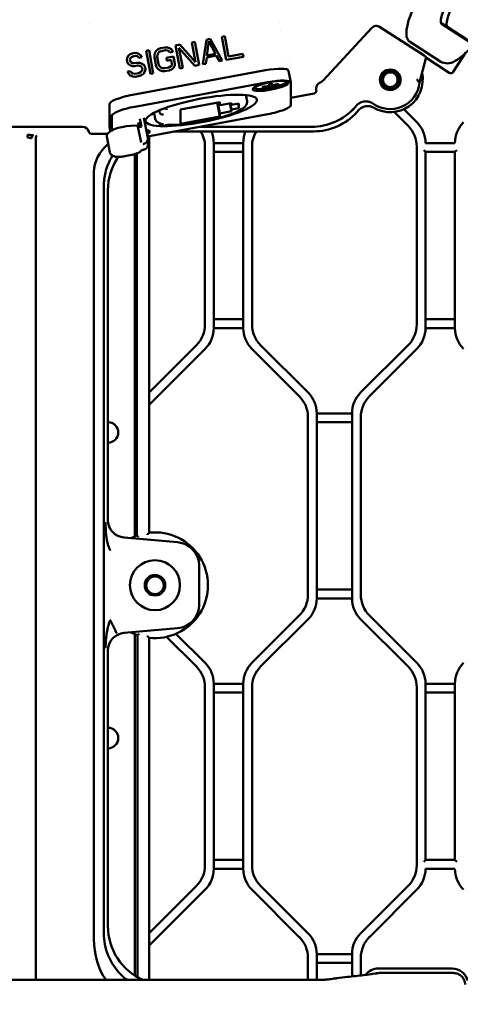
# Model space of a CAD drawing. Header units: millimetres. Extents: x 0 to 14369, y -869 to 2970.
# Tile 277 of 656: x 1915 to 1989, y 398 to 565. Entities that reach past the tile are written whole.
import ezdxf

# ---------------------------------------------------------------- set-up
doc = ezdxf.new("R2010")
doc.units = ezdxf.units.MM
doc.header["$LTSCALE"] = 10
doc.layers.add('Detailumgrenzung (ISO)', color=7, linetype='Continuous', lineweight=25)
doc.layers.add('Sichtbar (ISO)', color=7, linetype='Continuous', lineweight=50)

# ---------------------------------------------------------------- blocks, each defined once
blk = doc.blocks.new('2DDetail3')
at = {"layer": 'Detailumgrenzung (ISO)'}
blk.add_circle((191.422, 29.84), 30.988, dxfattribs=at)

msp = doc.modelspace()

# ---------------------------------------------------------------- linework, layer by layer
at = {"layer": 'Sichtbar (ISO)'}
for p, q in [((1958.664, 564.582), (1958.664, 564.58)), ((1987.329, 563.811), (1986.133, 564.588)), ((1926.362, 564.471), (1926.362, 564.471)), ((1958.926, 563.227), (1958.926, 563.227)), ((1974.411, 563.744), (1966.089, 554.774)), ((1975.709, 563.886), (1983.257, 558.984)), ((1986.221, 564.411), (1991.518, 560.972)), ((1987.329, 563.811), (1992.625, 560.372)), ((1943.797, 561.25), (1944.289, 561.341)), ((1944.417, 557.903), (1943.797, 561.25)), ((1944.289, 561.341), (1945.017, 557.408)), ((1945.673, 557.529), (1946.256, 561.705)), ((1946.256, 561.705), (1946.911, 561.827)), ((1946.645, 561.431), (1946.326, 559.035)), ((1947.801, 559.308), (1946.645, 561.431)), ((1946.911, 561.827), (1948.95, 558.136)), ((1948.878, 562.191), (1949.369, 562.282)), ((1949.606, 558.258), (1948.878, 562.191)), ((1949.369, 562.282), (1950.005, 558.851)), ((1980.129, 562.518), (1980.128, 562.518)), ((1986.092, 557.938), (1980.795, 561.377)), ((1936.013, 559.808), (1936.505, 559.899)), ((1936.741, 555.875), (1936.013, 559.808)), ((1936.505, 559.899), (1937.233, 555.966)), ((1937.514, 559.481), (1937.78, 559.876)), ((1937.78, 559.876), (1938.077, 560.104)), ((1938.252, 559.617), (1938.037, 559.404)), ((1938.077, 560.104), (1938.471, 560.264)), ((1938.564, 559.761), (1938.252, 559.617)), ((1938.471, 560.264), (1939.209, 560.4)), ((1939.302, 559.898), (1938.564, 559.761)), ((1939.209, 560.4), (1939.634, 560.392)), ((1939.645, 559.875), (1939.302, 559.898)), ((1939.634, 560.392), (1939.993, 560.286)), ((1939.922, 559.753), (1939.645, 559.875)), ((1940.05, 559.517), (1939.922, 559.753)), ((1939.993, 560.286), (1940.382, 560.012)), ((1940.542, 559.608), (1940.05, 559.517)), ((1940.382, 560.012), (1940.542, 559.608)), ((1941.011, 560.734), (1941.749, 560.871)), ((1941.74, 556.801), (1941.011, 560.734)), ((1941.596, 560.323), (1942.231, 556.892)), ((1944.28, 557.271), (1941.596, 560.323)), ((1941.749, 560.871), (1944.417, 557.903)), ((1932.742, 558.25), (1932.762, 558.6)), ((1932.804, 557.916), (1932.742, 558.25)), ((1932.762, 558.6), (1933.028, 558.996)), ((1932.948, 557.596), (1932.804, 557.916)), ((1933.028, 558.996), (1933.324, 559.224)), ((1933.285, 558.524), (1933.249, 558.258)), ((1933.249, 558.258), (1933.28, 558.09)), ((1933.28, 558.09), (1933.409, 557.855)), ((1933.499, 558.737), (1933.285, 558.524)), ((1933.324, 559.224), (1933.637, 559.368)), ((1933.409, 557.855), (1933.685, 557.733)), ((1933.73, 558.866), (1933.499, 558.737)), ((1933.637, 559.368), (1934.046, 559.444)), ((1934.221, 558.957), (1933.73, 558.866)), ((1934.046, 559.444), (1934.472, 559.436)), ((1934.483, 558.919), (1934.221, 558.957)), ((1934.472, 559.436), (1934.846, 559.246)), ((1934.678, 558.782), (1934.483, 558.919)), ((1934.79, 558.63), (1934.678, 558.782)), ((1935.282, 558.721), (1934.79, 558.63)), ((1934.846, 559.246), (1935.154, 558.957)), ((1935.154, 558.957), (1935.282, 558.721)), ((1937.408, 558.682), (1937.413, 559.115)), ((1937.641, 557.427), (1937.408, 558.682)), ((1937.413, 559.115), (1937.514, 559.481)), ((1937.92, 559.123), (1937.9, 558.773)), ((1937.9, 558.773), (1938.132, 557.518)), ((1938.037, 559.404), (1937.92, 559.123)), ((1939.452, 558.628), (1940.681, 558.855)), ((1939.545, 558.126), (1939.452, 558.628)), ((1940.283, 558.262), (1939.545, 558.126)), ((1940.407, 557.593), (1940.283, 558.262)), ((1940.681, 558.855), (1940.914, 557.6)), ((1946.306, 558.685), (1946.164, 557.62)), ((1947.945, 558.989), (1946.306, 558.685)), ((1946.326, 559.035), (1947.801, 559.308)), ((1948.459, 558.045), (1947.945, 558.989)), ((1948.95, 558.136), (1948.459, 558.045)), ((1952.556, 558.804), (1949.606, 558.258)), ((1950.005, 558.851), (1952.463, 559.306)), ((1952.463, 559.306), (1952.556, 558.804)), ((1959.761, 558.447), (1959.761, 558.447)), ((1960.353, 558.495), (1960.353, 558.495)), ((1982.496, 554.424), (1983.607, 558.74)), ((1983.583, 558.647), (1987.532, 556.083)), ((1990.328, 559.445), (1988.233, 556.219)), ((1932.853, 556.28), (1933.344, 556.371)), ((1932.997, 555.961), (1932.853, 556.28)), ((1933.338, 557.322), (1932.948, 557.596)), ((1933.696, 557.215), (1933.338, 557.322)), ((1933.344, 556.371), (1933.473, 556.135)), ((1933.685, 557.733), (1933.947, 557.695)), ((1933.695, 552.316), (1956.295, 556.491)), ((1934.04, 557.193), (1933.696, 557.215)), ((1933.947, 557.695), (1934.438, 557.786)), ((1934.531, 557.284), (1934.04, 557.193)), ((1934.438, 557.786), (1934.864, 557.778)), ((1934.875, 557.261), (1934.531, 557.284)), ((1934.764, 556.028), (1935.076, 556.173)), ((1934.864, 557.778), (1935.222, 557.671)), ((1935.151, 557.139), (1934.875, 557.261)), ((1935.076, 556.173), (1935.291, 556.386)), ((1935.362, 556.918), (1935.151, 557.139)), ((1935.222, 557.671), (1935.612, 557.397)), ((1935.291, 556.386), (1935.408, 556.667)), ((1935.408, 556.667), (1935.362, 556.918)), ((1935.814, 556.309), (1935.548, 555.914)), ((1935.612, 557.397), (1935.838, 557.093)), ((1935.915, 556.674), (1935.814, 556.309)), ((1935.838, 557.093), (1935.915, 556.674)), ((1937.8, 557.023), (1937.641, 557.427)), ((1938.026, 556.719), (1937.8, 557.023)), ((1938.416, 556.445), (1938.026, 556.719)), ((1938.132, 557.518), (1938.276, 557.198)), ((1938.276, 557.198), (1938.487, 556.977)), ((1938.774, 556.338), (1938.416, 556.445)), ((1938.487, 556.977), (1938.763, 556.856)), ((1938.763, 556.856), (1939.107, 556.833)), ((1939.2, 556.33), (1938.774, 556.338)), ((1939.107, 556.833), (1939.844, 556.969)), ((1939.937, 556.467), (1939.2, 556.33)), ((1939.844, 556.969), (1940.156, 557.114)), ((1940.331, 556.627), (1939.937, 556.467)), ((1940.156, 557.114), (1940.371, 557.326)), ((1940.628, 556.855), (1940.331, 556.627)), ((1940.371, 557.326), (1940.407, 557.593)), ((1940.894, 557.25), (1940.628, 556.855)), ((1940.914, 557.6), (1940.894, 557.25)), ((1942.231, 556.892), (1941.74, 556.801)), ((1945.017, 557.408), (1944.28, 557.271)), ((1946.164, 557.62), (1945.673, 557.529)), ((1960.612, 554.395), (1960.223, 556.412)), ((1986.955, 557.687), (1986.417, 557.804)), ((1933.32, 555.588), (1932.997, 555.961)), ((1933.776, 555.413), (1933.32, 555.588)), ((1933.473, 556.135), (1933.765, 555.93)), ((1933.765, 555.93), (1934.108, 555.907)), ((1934.201, 555.405), (1933.776, 555.413)), ((1934.108, 555.907), (1934.764, 556.028)), ((1934.857, 555.526), (1934.201, 555.405)), ((1935.251, 555.686), (1934.857, 555.526)), ((1935.548, 555.914), (1935.251, 555.686)), ((1937.233, 555.966), (1936.741, 555.875)), ((1956.685, 554.473), (1934.085, 550.298)), ((1956.91, 553.839), (1956.93, 553.737)), ((1957.41, 553.648), (1957.3, 554.212)), ((1957.345, 554.221), (1957.421, 553.828)), ((1957.365, 554.225), (1957.421, 553.933)), ((1958.52, 554.197), (1958.54, 554.097)), ((1960.616, 550.593), (1960.616, 554.362)), ((1982.496, 554.422), (1982.496, 554.424)), ((1952.977, 552.277), (1953.172, 551.268)), ((1964.562, 552.558), (1960.616, 551.795)), ((1929.765, 546.983), (1929.765, 550.752)), ((1938.229, 549.667), (1938.278, 549.413)), ((1939.471, 549.763), (1939.401, 550.125)), ((1948.554, 551.086), (1941.873, 549.852)), ((1941.873, 549.852), (1941.873, 547.381)), ((1948.554, 548.616), (1948.094, 551.001)), ((1948.554, 549.16), (1948.195, 551.02)), ((1948.554, 550.542), (1948.453, 551.068)), ((1948.554, 550.542), (1948.554, 551.086)), ((1950.52, 550.905), (1948.554, 550.542)), ((1948.554, 549.16), (1950.52, 549.523)), ((1950.52, 549.523), (1950.262, 550.857)), ((1950.52, 549.827), (1950.319, 550.868)), ((1950.52, 550.601), (1950.463, 550.895)), ((1950.52, 550.601), (1950.52, 550.905)), ((1951.797, 550.837), (1950.52, 550.601)), ((1950.52, 549.827), (1951.797, 550.063)), ((1950.52, 549.523), (1950.52, 549.827)), ((1951.797, 550.063), (1951.653, 550.811)), ((1951.797, 550.063), (1951.797, 550.837)), ((1971.888, 550.592), (1971.489, 550.153)), ((1971.888, 550.592), (1971.492, 550.156)), ((1971.837, 549.367), (1972.197, 549.763)), ((1982.053, 547.66), (1979.84, 549.873)), ((1982.053, 547.66), (1979.84, 549.873)), ((1930.154, 548.734), (1930.154, 546.291)), ((1934.96, 548.261), (1935.22, 546.916)), ((1936.298, 545.025), (1935.648, 548.388)), ((1936.253, 545.254), (1956.685, 549.029)), ((1937.366, 549.26), (1937.561, 548.251)), ((1941.873, 547.381), (1948.554, 548.616)), ((1948.554, 548.616), (1948.554, 549.16)), ((1978.19, 549.402), (1980.553, 547.038)), ((1980.553, 547.038), (1978.19, 549.402)), ((1925.26, 546.885), (1903.775, 546.885)), ((1929.925, 546.135), (1929.768, 546.95)), ((1931.863, 546.819), (1932.665, 546.967)), ((1934.629, 546.928), (1935.149, 544.237)), ((1934.683, 547.595), (1934.824, 546.864)), ((1935.122, 546.898), (1935.22, 546.916)), ((1938.273, 547.503), (1938.278, 547.475)), ((1945.078, 546.885), (1964.097, 546.885)), ((1964.1, 546.885), (1945.078, 546.885)), ((1915.822, 545.442), (1915.822, 545.504)), ((1915.822, 545.072), (1915.822, 545.442)), ((1917.236, 544.91), (1917.236, 401.732)), ((1926.238, 546.091), (1926.415, 546.072)), ((1926.73, 545.685), (1926.902, 545.685)), ((1926.902, 545.685), (1929.467, 545.685)), ((1929.332, 545.221), (1929.852, 542.531)), ((1936.206, 544.454), (1936.298, 543.978)), ((1936.518, 477.829), (1936.518, 545.303)), ((1936.518, 545.303), (1936.518, 477.829)), ((1940.823, 546.098), (1964.448, 546.098)), ((1946.018, 513.266), (1946.018, 543.503)), ((1946.018, 543.503), (1946.018, 513.266)), ((1952.518, 544.124), (1947.518, 544.124)), ((1947.518, 512.645), (1947.518, 544.124)), ((1947.518, 544.124), (1952.518, 544.124)), ((1947.518, 544.124), (1947.518, 512.645)), ((1952.518, 544.124), (1952.518, 512.645)), ((1952.518, 512.645), (1952.518, 544.124)), ((1954.018, 513.266), (1954.018, 543.503)), ((1954.018, 543.503), (1954.018, 513.266)), ((1982.018, 543.503), (1982.018, 513.266)), ((1982.018, 513.266), (1982.018, 543.503)), ((1983.218, 542.924), (1983.518, 542.624)), ((1988.518, 544.124), (1983.518, 544.124)), ((1988.518, 542.624), (1988.818, 542.924)), ((1932.419, 541.88), (1933.221, 542.028)), ((1934.092, 477.207), (1934.092, 542.236)), ((1934.418, 542.345), (1934.418, 477.334)), ((1934.418, 477.334), (1934.418, 542.345)), ((1947.518, 542.624), (1952.518, 542.624)), ((1952.518, 542.624), (1947.518, 542.624)), ((1983.518, 512.645), (1983.518, 542.624)), ((1983.518, 542.624), (1988.518, 542.624)), ((1983.518, 542.624), (1983.518, 512.645)), ((1988.518, 542.624), (1988.518, 512.645)), ((1988.518, 512.645), (1988.518, 542.624)), ((1927.146, 539.185), (1927.146, 408.749)), ((1928.81, 536.82), (1928.81, 410.475)), ((1929.518, 536.112), (1929.518, 479.986)), ((1952.518, 514.145), (1947.518, 514.145)), ((1947.518, 514.145), (1952.518, 514.145)), ((1947.518, 512.645), (1952.518, 512.645)), ((1952.518, 512.645), (1947.518, 512.645)), ((1988.518, 514.145), (1983.518, 514.145)), ((1983.518, 514.145), (1988.518, 514.145)), ((1983.518, 512.645), (1988.518, 512.645)), ((1988.518, 512.645), (1983.518, 512.645)), ((1944.553, 509.731), (1936.518, 501.695)), ((1936.518, 501.695), (1944.553, 509.731)), ((1963.553, 501.66), (1955.482, 509.731)), ((1955.482, 509.731), (1963.553, 501.66)), ((1980.553, 509.731), (1972.482, 501.66)), ((1972.482, 501.66), (1980.553, 509.731)), ((1936.518, 499.574), (1946.053, 509.109)), ((1946.053, 509.109), (1936.518, 499.574)), ((1953.982, 509.109), (1962.053, 501.038)), ((1962.053, 501.038), (1953.982, 509.109)), ((1973.982, 501.038), (1982.053, 509.109)), ((1982.053, 509.109), (1973.982, 501.038)), ((1965.018, 466.645), (1965.018, 498.124)), ((1971.018, 498.124), (1965.018, 498.124)), ((1965.018, 498.124), (1965.018, 466.645)), ((1965.018, 498.124), (1971.018, 498.124)), ((1971.018, 498.124), (1971.018, 466.645)), ((1971.018, 466.645), (1971.018, 498.124)), ((1963.518, 497.503), (1963.518, 467.266)), ((1963.518, 467.266), (1963.518, 497.503)), ((1965.018, 496.624), (1971.018, 496.624)), ((1971.018, 496.624), (1965.018, 496.624)), ((1972.518, 467.266), (1972.518, 497.503)), ((1972.518, 497.503), (1972.518, 467.266)), ((1941.366, 476.204), (1932.252, 477.001)), ((1945.018, 465.55), (1945.018, 472.219)), ((1971.018, 468.145), (1965.018, 468.145)), ((1965.018, 468.145), (1971.018, 468.145)), ((1965.018, 466.645), (1971.018, 466.645)), ((1971.018, 466.645), (1965.018, 466.645)), ((1962.053, 463.731), (1953.982, 455.66)), ((1953.982, 455.66), (1962.053, 463.731)), ((1955.482, 455.038), (1963.553, 463.109)), ((1963.553, 463.109), (1955.482, 455.038)), ((1972.482, 463.109), (1980.553, 455.038)), ((1980.553, 455.038), (1972.482, 463.109)), ((1982.053, 455.66), (1973.982, 463.731)), ((1973.982, 463.731), (1982.053, 455.66)), ((1929.663, 462.284), (1929.663, 462.284)), ((1932.252, 460.768), (1941.366, 461.565)), ((1934.092, 402.47), (1934.092, 460.562)), ((1934.531, 460.395), (1934.531, 402.203)), ((1934.531, 402.203), (1934.531, 460.395)), ((1936.518, 401.732), (1936.518, 459.94)), ((1936.518, 459.94), (1936.518, 401.732)), ((1939.489, 460.103), (1944.553, 455.038)), ((1944.553, 455.038), (1939.489, 460.103)), ((1946.053, 455.66), (1941.089, 460.624)), ((1941.089, 460.624), (1946.053, 455.66)), ((1929.518, 457.783), (1929.518, 410.877)), ((1946.018, 451.503), (1946.018, 421.266)), ((1946.018, 421.266), (1946.018, 451.503)), ((1947.518, 420.645), (1947.518, 452.124)), ((1952.518, 452.124), (1947.518, 452.124)), ((1947.518, 452.124), (1952.518, 452.124)), ((1947.518, 452.124), (1947.518, 420.645)), ((1947.518, 450.624), (1952.518, 450.624)), ((1952.518, 450.624), (1947.518, 450.624)), ((1952.518, 452.124), (1952.518, 420.645)), ((1952.518, 420.645), (1952.518, 452.124)), ((1954.018, 421.266), (1954.018, 451.503)), ((1954.018, 451.503), (1954.018, 421.266)), ((1982.018, 451.503), (1982.018, 421.266)), ((1982.018, 421.266), (1982.018, 451.503)), ((1983.518, 422.145), (1983.518, 452.124)), ((1988.518, 452.124), (1983.518, 452.124)), ((1983.518, 452.124), (1983.518, 422.145)), ((1983.518, 452.124), (1988.518, 452.124)), ((1983.518, 450.624), (1988.518, 450.624)), ((1988.518, 450.624), (1983.518, 450.624)), ((1988.518, 452.124), (1988.518, 422.145)), ((1988.518, 422.145), (1988.518, 452.124)), ((1952.518, 422.145), (1947.518, 422.145)), ((1947.518, 422.145), (1952.518, 422.145)), ((1983.518, 422.145), (1983.218, 421.845)), ((1988.518, 422.145), (1983.518, 422.145)), ((1988.818, 421.845), (1988.518, 422.145)), ((1947.518, 420.645), (1952.518, 420.645)), ((1952.518, 420.645), (1947.518, 420.645)), ((1983.518, 420.645), (1988.518, 420.645)), ((1944.553, 417.731), (1936.518, 409.695)), ((1936.518, 409.695), (1944.553, 417.731)), ((1963.553, 409.66), (1955.482, 417.731)), ((1955.482, 417.731), (1963.553, 409.66)), ((1980.553, 417.731), (1972.482, 409.66)), ((1972.482, 409.66), (1980.553, 417.731)), ((1936.518, 407.574), (1946.053, 417.109)), ((1946.053, 417.109), (1936.518, 407.574)), ((1953.982, 417.109), (1962.053, 409.038)), ((1962.053, 409.038), (1953.982, 417.109)), ((1973.982, 409.038), (1982.053, 417.109)), ((1973.982, 409.038), (1982.053, 417.109)), ((1963.518, 405.503), (1963.518, 401.732)), ((1963.518, 401.732), (1963.518, 405.503)), ((1965.018, 401.735), (1965.018, 406.124)), ((1971.018, 406.124), (1965.018, 406.124)), ((1965.018, 406.124), (1965.018, 401.735)), ((1965.018, 406.124), (1971.018, 406.124)), ((1971.018, 406.124), (1971.018, 402.334)), ((1971.018, 402.334), (1971.018, 406.124)), ((1972.518, 402.492), (1972.518, 405.503)), ((1972.518, 402.492), (1972.518, 405.503)), ((1965.018, 404.624), (1971.018, 404.624)), ((1971.018, 404.624), (1965.018, 404.624)), ((1988.018, 403.671), (1975.518, 403.671)), ((1975.534, 402.885), (1975.536, 402.885)), ((1975.748, 402.92), (1988.192, 402.92)), ((1864.478, 401.732), (1964.558, 401.732)), ((1964.558, 401.732), (1964.64, 401.733)), ((1968.429, 402.03), (1968.429, 402.03))]:
    msp.add_line(p, q, dxfattribs=at)
for centre, radius in [((1977.518, 554.885), 1.75), ((1977.518, 554.885), 1.525), ((1977.518, 554.885), 1.25), ((1937.518, 468.885), 4.25), ((1937.518, 468.885), 1.75), ((1937.518, 468.885), 1.5)]:
    msp.add_circle(centre, radius, dxfattribs=at)
for centre, radius, start, end in [((1977.518, 554.885), 5.524, 239.2835, 12.23945), ((1977.518, 554.885), 5, 232.93791, 354.71378), ((1977.518, 554.885), 5, 354.71378, 354.74911), ((1977.018, 543.503), 5, 0, 45), ((1977.018, 543.503), 5, 0, 45), ((1978.518, 544.124), 5, 0, 45), ((1978.518, 544.124), 5, 0, 45), ((1993.518, 544.124), 5, 135, 180), ((1993.518, 544.124), 5, 135, 180), ((1941.018, 543.503), 5, 0, 31.27339), ((1941.018, 543.503), 5, 0, 31.27339), ((1942.518, 544.124), 5, 0, 23.25713), ((1942.518, 544.124), 5, 0, 23.25713), ((1957.518, 544.124), 5, 156.74287, 180), ((1957.518, 544.124), 5, 156.74287, 180), ((1959.018, 543.503), 5, 148.72661, 180), ((1959.018, 543.503), 5, 148.72661, 180), ((1941.018, 513.266), 5, 315, 0), ((1941.018, 513.266), 5, 315, 0), ((1942.518, 512.645), 5, 315, 0), ((1942.518, 512.645), 5, 315, 0), ((1957.518, 512.645), 5, 180, 225), ((1957.518, 512.645), 5, 180, 225), ((1959.018, 513.266), 5, 180, 225), ((1959.018, 513.266), 5, 180, 225), ((1977.018, 513.266), 5, 315, 0), ((1977.018, 513.266), 5, 315, 0), ((1978.518, 512.645), 5, 315, 0), ((1978.518, 512.645), 5, 315, 0), ((1993.518, 512.645), 5, 180, 225), ((1993.518, 512.645), 5, 180, 225), ((1958.518, 497.503), 5, 0, 45), ((1958.518, 497.503), 5, 0, 45), ((1960.018, 498.124), 5, 0, 45), ((1960.018, 498.124), 5, 0, 45), ((1976.018, 498.124), 5, 135, 180), ((1976.018, 498.124), 5, 135, 180), ((1977.518, 497.503), 5, 135, 180), ((1977.518, 497.503), 5, 135, 180), ((1929.518, 494.885), 1.75, 270, 90), ((1929.518, 494.885), 1.75, 270, 90), ((1937.518, 468.885), 9, 263.62063, 96.37937), ((1937.518, 468.885), 9, 263.62063, 96.37937), ((1937.518, 468.885), 9, 110.14789, 117.06484), ((1937.518, 468.885), 9, 110.14789, 117.06484), ((1941.018, 472.219), 4, 0, 85), ((1958.518, 467.266), 5, 315, 0), ((1958.518, 467.266), 5, 315, 0), ((1960.018, 466.645), 5, 315, 0), ((1960.018, 466.645), 5, 315, 0), ((1976.018, 466.645), 5, 180, 225), ((1976.018, 466.645), 5, 180, 225), ((1977.518, 467.266), 5, 180, 225), ((1977.518, 467.266), 5, 180, 225), ((1941.018, 465.55), 4, 275, 0), ((1937.518, 468.885), 9, 242.93516, 250.6191), ((1937.518, 468.885), 9, 242.93516, 250.6191), ((1942.518, 452.124), 5, 0, 45), ((1942.518, 452.124), 5, 0, 45), ((1957.518, 452.124), 5, 135, 180), ((1957.518, 452.124), 5, 135, 180), ((1978.518, 452.124), 5, 0, 45), ((1978.518, 452.124), 5, 0, 45), ((1993.518, 452.124), 5, 135, 180), ((1993.518, 452.124), 5, 135, 180), ((1941.018, 451.503), 5, 0, 45), ((1941.018, 451.503), 5, 0, 45), ((1959.018, 451.503), 5, 135, 180), ((1959.018, 451.503), 5, 135, 180), ((1977.018, 451.503), 5, 0, 45), ((1977.018, 451.503), 5, 0, 45), ((1929.518, 442.885), 1.75, 270, 90), ((1929.518, 442.885), 1.75, 270, 90), ((1941.018, 421.266), 5, 315, 0), ((1941.018, 421.266), 5, 315, 0), ((1942.518, 420.645), 5, 315, 0), ((1942.518, 420.645), 5, 315, 0), ((1957.518, 420.645), 5, 180, 225), ((1957.518, 420.645), 5, 180, 225), ((1959.018, 421.266), 5, 180, 225), ((1959.018, 421.266), 5, 180, 225), ((1977.018, 421.266), 5, 315, 0), ((1977.018, 421.266), 5, 315, 0), ((1978.518, 420.645), 5, 315, 0), ((1978.518, 420.645), 5, 315, 0), ((1993.518, 420.645), 5, 180, 225), ((1993.518, 420.645), 5, 180, 225), ((1958.518, 405.503), 5, 0, 45), ((1958.518, 405.503), 5, 0, 45), ((1960.018, 406.124), 5, 0, 45), ((1960.018, 406.124), 5, 0, 45), ((1976.018, 406.124), 5, 135, 180), ((1976.018, 406.124), 5, 135, 180), ((1977.518, 405.503), 5, 135, 180), ((1977.518, 405.503), 5, 135, 180), ((1975.518, 400.885), 2.786, 90, 142.46357), ((1975.518, 400.885), 2, 92.32776, 105.62766), ((1988.018, 400.885), 2.786, 15.30706, 90)]:
    msp.add_arc(centre, radius, start, end, dxfattribs=at)
for centre, major_axis, ratio, start_param, end_param in [((1990.324, 568.424), (-2.996, -4.613), 0.258819, 4.712389, 6.2831853), ((1983.253, 558.97), (-0.354, 0.23), 0.0330996, 3.1527221, 4.7235184), ((1956.295, 555.653), (3.927, 0.759), 0.2057546, 0, 1.5310596), ((1987.801, 556.505), (0.394, -0.336), 0.9653768, 4.8465779, 6.4083415), ((1957.128, 554.082), (2.749, 0.531), 0.2057546, 3.1077265, 6.3170515), ((1956.685, 553.636), (3.927, 0.759), 0.2057546, 6.2434486, 7.8142449), ((1954.358, 568.467), (15.176, 0), 0.9778311, 4.8067513, 4.8826585), ((1954.358, 568.363), (15.176, 0), 0.9778311, 4.8067513, 4.8826585), ((1952.983, 568.161), (2.746, -14.862), 0.0388763, 0.1908516, 0.223936), ((1954.358, 568.708), (-15.114, 0), 0.9778311, 1.7409975, 1.7740819), ((1954.113, 568.37), (2.757, -14.924), 0.0388763, 0.2238677, 0.2997748), ((1954.113, 568.37), (2.757, -14.924), 0.0388763, 0.1150127, 0.1909199), ((1954.358, 568.122), (15.114, 0), 0.9778311, 4.8825902, 4.9156746), ((1954.604, 568.46), (2.757, -14.924), 0.0388763, 0.2238677, 0.2997748), ((1954.604, 568.46), (2.757, -14.924), 0.0388763, 0.1150127, 0.1909199), ((1954.358, 568.467), (-15.176, 0), 0.9778311, 1.7740136, 1.8499208), ((1954.358, 568.363), (15.176, 0), 0.9778311, 4.9156063, 4.9915134), ((1955.734, 568.669), (2.746, -14.862), 0.0388763, 0.1908516, 0.223936), ((1964.46, 553.058), (0.208, -0.467), 0.9774933, 6.0604402, 7.7095332), ((1933.695, 551.478), (-3.927, -0.759), 0.2057546, 4.6726522, 6.2434486), ((1944.995, 551.681), (-9.475, -1.831), 0.2057546, 2.5389387, 2.5976535), ((1934.085, 549.46), (-3.927, -0.759), 0.2057546, 4.6726522, 6.2434486), ((1956.685, 549.867), (3.927, 0.759), 0.2057546, 4.6726522, 6.2434486), ((1964.091, 556.891), (-4.048, 9.152), 0.9992717, 2.7253715, 3.5578138), ((1964.088, 556.898), (-4.052, 9.16), 0.998362, 2.7257082, 3.5574771), ((1944.995, 551.681), (-9.475, -1.831), 0.2057546, 0.5439391, 0.6026539), ((1964.436, 556.112), (-4.052, 9.16), 0.998362, 2.7257082, 3.5574771), ((1925.259, 545.884), (0.623, 0.783), 0.9990057, 5.5923783, 6.9548446), ((1939.15, 547.118), (-9.818, -1.897), 0.2057546, 5.8590518, 6.2831853), ((1933.695, 547.709), (-3.927, -0.759), 0.2057546, 6.2434486, 6.2831853), ((1931.863, 546.4), (-1.964, -0.379), 0.2057546, 4.6726522, 5.8590518), ((1932.665, 546.548), (1.964, 0.379), 0.2057546, 0, 1.5310596), ((1935.122, 547.002), (-0.491, -0.095), 0.2057546, 0.0888774, 1.5310596), ((1933.594, 545.496), (3.044, 0.588), 0.2057546, 5.6872507, 6.8791199), ((1933.545, 545.746), (2.749, 0.531), 0.2057546, 5.8711267, 6.3170515), ((1916.268, 544.098), (0.316, -0.95), 0.9984779, 3.1042976, 3.1043728), ((1917.443, 544.91), (0.013, 0.5), 0.4138119, 0.0631955, 1.5816342), ((1926.73, 546.185), (-0.5, 0), 0.9993585, 0.188363, 1.5707963), ((1939.102, 538.874), (11.95, -0.564), 0.6687196, 2.5243148, 3.1731378), ((1939.531, 536.085), (-7.09, 7.09), 0.9972647, 0.1848429, 0.7840286), ((1939.32, 536.296), (9.707, -4.322), 0.9321413, 3.3044925, 3.5349765), ((1932.522, 479.993), (2.217, 2.032), 0.9974831, 2.4010828, 3.8821025), ((1932.522, 457.776), (2.217, -2.032), 0.9974831, 2.4010828, 3.8821025), ((1927.626, 398.136), (-0.618, -23.675), 0.0426601, 2.0819341, 2.1201521), ((1939.531, 410.923), (-5.165, -8.623), 0.9948398, 5.2543738, 6.4066966), ((1951.058, 422.453), (20.953, 21.744), 0.5298651, 2.638852, 3.0564236)]:
    msp.add_ellipse(centre, major_axis=major_axis, ratio=ratio, start_param=start_param, end_param=end_param, dxfattribs=at)
for centre, major_axis in [((1957.176, 553.831), (-3.044, -0.588)), ((1945.385, 549.663), (-9.475, -1.831))]:
    msp.add_ellipse(centre, major_axis=major_axis, ratio=0.2057546, dxfattribs=at)
for points, knots in [([(1980.795, 561.377), (1980.538, 561.544), (1980.377, 561.834), (1980.212, 562.633), (1980.24, 563.193), (1980.501, 564.529), (1980.736, 565.305), (1981.39, 567.006), (1981.809, 567.931), (1982.793, 569.843), (1983.358, 570.829), (1984.079, 571.977), (1984.192, 572.155), (1984.307, 572.332)], [0, 0, 0, 0, 0.2563815, 0.2563815, 0.5705408, 0.5705408, 0.8847, 0.8847, 1.1988593, 1.1988593, 1.5130186, 1.5130186, 1.5707963, 1.5707963, 1.5707963, 1.5707963]), ([(1986.221, 564.411), (1986.189, 564.432), (1986.137, 564.497), (1986.102, 564.851), (1986.119, 565.088), (1986.242, 565.69), (1986.356, 566.068), (1986.682, 566.921), (1986.897, 567.4), (1987.41, 568.403), (1987.707, 568.927), (1988.099, 569.554), (1988.17, 569.666), (1988.242, 569.776)], [0, 0, 0, 0, 0.3141593, 0.3141593, 0.5828305, 0.5828305, 0.8788536, 0.8788536, 1.1886744, 1.1886744, 1.5028336, 1.5028336, 1.5707963, 1.5707963, 1.5707963, 1.5707963]), ([(1975.709, 563.886), (1975.61, 563.95), (1975.502, 563.997), (1975.268, 564.056), (1975.143, 564.064), (1974.9, 564.036), (1974.784, 564.001), (1974.577, 563.894), (1974.487, 563.826), (1974.411, 563.744)], [-0.14213972, -0.14213972, -0.14213972, -0.14213972, -0.10698265, -0.10698265, -0.0698488, -0.0698488, -0.03369768, -0.03369768, -0.000001, -0.000001, -0.000001, -0.000001]), ([(1991.038, 560.137), (1990.563, 559.65), (1990.102, 559.224), (1989.131, 558.436), (1988.636, 558.109), (1987.737, 557.698), (1987.327, 557.606), (1986.955, 557.687)], [5.37208564, 5.37208564, 5.37208564, 5.37208564, 5.60748746, 5.60748746, 5.89649599, 5.89649599, 6.18550451, 6.18550451, 6.18550451, 6.18550451]), ([(1986.417, 557.804), (1986.394, 557.809), (1986.371, 557.815), (1986.325, 557.828), (1986.303, 557.835), (1986.258, 557.851), (1986.236, 557.86), (1986.194, 557.88), (1986.173, 557.89), (1986.132, 557.913), (1986.111, 557.925), (1986.092, 557.938)], [6.185504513, 6.185504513, 6.185504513, 6.185504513, 6.205040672, 6.205040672, 6.224576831, 6.224576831, 6.24411299, 6.24411299, 6.263649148, 6.263649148, 6.283185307, 6.283185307, 6.283185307, 6.283185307]), ([(1966.089, 554.774), (1966.004, 554.682), (1965.911, 554.599), (1965.71, 554.452), (1965.603, 554.388), (1965.49, 554.336)], [0.000000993, 0.000000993, 0.000000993, 0.000000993, 0.03752707, 0.03752707, 0.074735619, 0.074735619, 0.074735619, 0.074735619]), ([(1982.494, 554.421), (1982.487, 554.422), (1982.456, 554.442), (1982.421, 554.478), (1982.386, 554.514), (1982.361, 554.564), (1982.312, 554.614), (1982.287, 554.64), (1982.254, 554.665), (1982.225, 554.696), (1982.211, 554.712), (1982.198, 554.728), (1982.189, 554.747), (1982.179, 554.766), (1982.174, 554.787), (1982.174, 554.81)], [0.00009434, 0.00009434, 0.00009434, 0.00009434, 0.33333333, 0.33333333, 0.33333333, 0.66666667, 0.66666667, 0.66666667, 0.83333333, 0.83333333, 0.83333333, 0.91666667, 0.91666667, 0.91666667, 1, 1, 1, 1]), ([(1965.49, 554.336), (1965.384, 554.286), (1965.288, 554.218), (1965.128, 554.051), (1965.064, 553.956), (1964.973, 553.754), (1964.944, 553.649), (1964.917, 553.425), (1964.921, 553.307), (1964.942, 553.193)], [-0.1370641, -0.1370641, -0.1370641, -0.1370641, -0.10180971, -0.10180971, -0.06766022, -0.06766022, -0.03514799, -0.03514799, -0.00005632, -0.00005632, -0.00005632, -0.00005632]), ([(1939.812, 547.216), (1940.39, 547.181), (1941.067, 547.19), (1942.526, 547.284), (1943.301, 547.368), (1944.891, 547.599), (1945.705, 547.745), (1947.295, 548.087), (1948.071, 548.282), (1949.516, 548.704), (1950.183, 548.93), (1951.353, 549.399), (1951.851, 549.64), (1952.672, 550.159), (1953.001, 550.41), (1953.184, 550.965), (1953.201, 551.119), (1953.172, 551.268)], [2.2865082, 2.2865082, 2.2865082, 2.2865082, 2.6295818, 2.6295818, 2.9578345, 2.9578345, 3.2825756, 3.2825756, 3.6069051, 3.6069051, 3.9332447, 3.9332447, 4.26745, 4.26745, 4.6373121, 4.6373121, 4.7521257, 4.7521257, 4.7521257, 4.7521257]), ([(1974.555, 550.857), (1974.358, 550.999), (1974.134, 551.098), (1973.662, 551.212), (1973.416, 551.228), (1972.932, 551.18), (1972.693, 551.116), (1972.253, 550.911), (1972.053, 550.77), (1971.888, 550.592)], [0.00000176, 0.00000176, 0.00000176, 0.00000176, 0.07271629, 0.07271629, 0.14562649, 0.14562649, 0.21852054, 0.21852054, 0.29125016, 0.29125016, 0.29125016, 0.29125016]), ([(1974.696, 550.136), (1974.506, 550.249), (1974.298, 550.33), (1973.85, 550.423), (1973.613, 550.429), (1973.147, 550.36), (1972.922, 550.284), (1972.521, 550.065), (1972.346, 549.927), (1972.197, 549.763)], [-0.27428235, -0.27428235, -0.27428235, -0.27428235, -0.2077793, -0.2077793, -0.13713363, -0.13713363, -0.06649661, -0.06649661, -0.000001, -0.000001, -0.000001, -0.000001]), ([(1937.561, 548.251), (1937.585, 548.125), (1937.641, 548.007), (1937.783, 547.813), (1937.868, 547.737), (1938.048, 547.609), (1938.144, 547.558), (1938.35, 547.469), (1938.459, 547.432), (1938.693, 547.366), (1938.817, 547.338), (1938.95, 547.314)], [1.61053306, 1.61053306, 1.61053306, 1.61053306, 1.70797823, 1.70797823, 1.8054234, 1.8054234, 1.90286856, 1.90286856, 2.00031373, 2.00031373, 2.0977589, 2.0977589, 2.0977589, 2.0977589]), ([(1938.905, 548.987), (1938.882, 548.986), (1938.859, 548.985), (1938.81, 548.986), (1938.785, 548.988), (1938.726, 548.995), (1938.694, 549), (1938.609, 549.024), (1938.556, 549.041), (1938.438, 549.125), (1938.385, 549.174), (1938.313, 549.296), (1938.29, 549.353), (1938.278, 549.413)], [3.71574255, 3.71574255, 3.71574255, 3.71574255, 3.90712449, 3.90712449, 4.09850643, 4.09850643, 4.28988837, 4.28988837, 4.48127031, 4.48127031, 4.5988598, 4.5988598, 4.67265225, 4.67265225, 4.67265225, 4.67265225]), ([(1938.958, 548.987), (1938.958, 548.987), (1938.958, 548.987), (1938.955, 548.987), (1938.951, 548.988), (1938.938, 548.988), (1938.927, 548.988), (1938.912, 548.987), (1938.908, 548.987), (1938.905, 548.987)], [5.35309498, 5.35309498, 5.35309498, 5.35309498, 5.3932728, 5.3932728, 5.51541292, 5.51541292, 5.66716159, 5.66716159, 5.70903541, 5.70903541, 5.70903541, 5.70903541]), ([(1939.333, 547.133), (1939.284, 547.115), (1939.235, 547.101), (1939.134, 547.078), (1939.083, 547.068), (1938.981, 547.054), (1938.93, 547.049), (1938.824, 547.047), (1938.772, 547.046), (1938.659, 547.071), (1938.626, 547.08), (1938.56, 547.108), (1938.532, 547.122), (1938.476, 547.159), (1938.452, 547.178), (1938.386, 547.241), (1938.344, 547.295), (1938.298, 547.398), (1938.286, 547.436), (1938.278, 547.475)], [2.4730681, 2.4730681, 2.4730681, 2.4730681, 2.9129849, 2.9129849, 3.3529018, 3.3529018, 3.7928186, 3.7928186, 4.2327354, 4.2327354, 4.3787372, 4.3787372, 4.4668147, 4.4668147, 4.5293094, 4.5293094, 4.6251605, 4.6251605, 4.6726522, 4.6726522, 4.6726522, 4.6726522]), ([(1939.812, 547.216), (1939.809, 547.216), (1939.803, 547.217), (1939.786, 547.217), (1939.773, 547.216), (1939.741, 547.215), (1939.72, 547.213), (1939.671, 547.208), (1939.642, 547.204), (1939.58, 547.195), (1939.547, 547.189), (1939.482, 547.175), (1939.45, 547.167), (1939.393, 547.152), (1939.367, 547.144), (1939.342, 547.135), (1939.337, 547.134), (1939.333, 547.133)], [5.4281008, 5.4281008, 5.4281008, 5.4281008, 5.5582151, 5.5582151, 5.7207738, 5.7207738, 5.9208262, 5.9208262, 6.1535874, 6.1535874, 6.4058406, 6.4058406, 6.6610799, 6.6610799, 6.9010165, 6.9010165, 6.9517098, 6.9517098, 6.9517098, 6.9517098]), ([(1916.409, 545.476), (1916.395, 545.478), (1916.381, 545.479), (1916.368, 545.48), (1916.292, 545.487), (1916.214, 545.492), (1916.132, 545.496), (1916.112, 545.496), (1916.093, 545.497), (1916.073, 545.498), (1916.024, 545.5), (1915.974, 545.502), (1915.923, 545.503), (1915.904, 545.504), (1915.886, 545.504), (1915.867, 545.505), (1915.86, 545.505), (1915.853, 545.506), (1915.847, 545.506), (1915.839, 545.506), (1915.831, 545.507), (1915.822, 545.506)], [0.5, 0.5, 0.5, 0.5, 0.53881265, 0.53881265, 0.53881265, 0.75, 0.75, 0.75, 0.7991715, 0.7991715, 0.7991715, 0.92133003, 0.92133003, 0.92133003, 0.96505431, 0.96505431, 0.96505431, 0.98116135, 0.98116135, 0.98116135, 0.99960237, 0.99960237, 0.99960237, 0.99960237]), ([(1916.532, 544.939), (1916.526, 544.942), (1916.521, 544.945), (1916.515, 544.948), (1916.5, 544.954), (1916.485, 544.958), (1916.469, 544.959), (1916.446, 544.961), (1916.42, 544.957), (1916.392, 544.961), (1916.389, 544.961), (1916.386, 544.962), (1916.383, 544.962), (1916.359, 544.967), (1916.334, 544.977), (1916.306, 544.986), (1916.293, 544.991), (1916.28, 544.995), (1916.266, 544.999), (1916.246, 545.004), (1916.226, 545.01), (1916.204, 545.015), (1916.168, 545.024), (1916.13, 545.034), (1916.089, 545.042), (1916.055, 545.049), (1916.019, 545.056), (1915.982, 545.061), (1915.975, 545.061), (1915.968, 545.062), (1915.961, 545.063), (1915.916, 545.068), (1915.87, 545.071), (1915.822, 545.072)], [0.00019157, 0.00019157, 0.00019157, 0.00019157, 0.04233791, 0.04233791, 0.04233791, 0.14285714, 0.14285714, 0.14285714, 0.28571429, 0.28571429, 0.28571429, 0.30233204, 0.30233204, 0.30233204, 0.42857143, 0.42857143, 0.42857143, 0.48725591, 0.48725591, 0.48725591, 0.57142857, 0.57142857, 0.57142857, 0.71428571, 0.71428571, 0.71428571, 0.8350957, 0.8350957, 0.8350957, 0.85714286, 0.85714286, 0.85714286, 1, 1, 1, 1]), ([(1916.744, 545.445), (1916.717, 545.447), (1916.69, 545.449), (1916.661, 545.451), (1916.657, 545.451), (1916.653, 545.452), (1916.649, 545.452), (1916.604, 545.456), (1916.558, 545.461), (1916.51, 545.466), (1916.477, 545.47), (1916.443, 545.473), (1916.409, 545.476)], [0.16044642, 0.16044642, 0.16044642, 0.16044642, 0.25, 0.25, 0.25, 0.26291136, 0.26291136, 0.26291136, 0.40337852, 0.40337852, 0.40337852, 0.5, 0.5, 0.5, 0.5]), ([(1916.532, 544.939), (1916.536, 544.969), (1916.549, 545.028), (1916.564, 545.115), (1916.578, 545.171), (1916.589, 545.196)], [0, 0, 0, 0, 0.3345159, 0.6662288, 1, 1, 1, 1]), ([(1916.589, 545.196), (1916.606, 545.225), (1916.63, 545.265), (1916.647, 545.288), (1916.665, 545.311), (1916.672, 545.32), (1916.679, 545.328), (1916.686, 545.336), (1916.691, 545.344), (1916.711, 545.363)], [0.00000134, 0.00000134, 0.00000134, 0.00000134, 0.33333333, 0.33333333, 0.33333333, 0.66666667, 0.66666667, 0.66666667, 1, 1, 1, 1]), ([(1916.711, 545.363), (1916.725, 545.373), (1916.737, 545.383), (1916.749, 545.39), (1916.76, 545.397), (1916.771, 545.402), (1916.783, 545.408), (1916.799, 545.416), (1916.817, 545.426), (1916.835, 545.431), (1916.85, 545.436), (1916.865, 545.438), (1916.883, 545.44)], [0, 0, 0, 0, 0.23496012, 0.23496012, 0.23496012, 0.44934859, 0.44934859, 0.44934859, 0.74227366, 0.74227366, 0.74227366, 0.99976197, 0.99976197, 0.99976197, 0.99976197]), ([(1916.883, 545.44), (1916.852, 545.44), (1916.821, 545.441), (1916.788, 545.443), (1916.774, 545.443), (1916.759, 545.444), (1916.744, 545.445)], [0.00000877, 0.00000877, 0.00000877, 0.00000877, 0.11134953, 0.11134953, 0.11134953, 0.16044642, 0.16044642, 0.16044642, 0.16044642]), ([(1936.298, 545.025), (1936.318, 544.919), (1936.316, 544.79), (1936.269, 544.578), (1936.216, 544.458), (1936.133, 544.342), (1936.112, 544.316), (1936.089, 544.29)], [0.270105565, 0.270105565, 0.270105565, 0.270105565, 0.303115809, 0.303115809, 0.336650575, 0.336650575, 0.346419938, 0.346419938, 0.346419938, 0.346419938]), ([(1933.221, 542.028), (1933.411, 542.063), (1933.6, 542.104), (1933.961, 542.196), (1934.133, 542.247), (1934.445, 542.352), (1934.584, 542.407), (1934.821, 542.521), (1934.918, 542.577), (1935.035, 542.676), (1935.07, 542.711), (1935.116, 542.781), (1935.13, 542.81), (1935.141, 542.843)], [3.1415927, 3.1415927, 3.1415927, 3.1415927, 3.4557519, 3.4557519, 3.7699112, 3.7699112, 4.0840704, 4.0840704, 4.3982297, 4.3982297, 4.5553093, 4.5553093, 4.6428699, 4.6428699, 4.6428699, 4.6428699]), ([(1935.609, 542.992), (1935.546, 542.979), (1935.484, 542.964), (1935.369, 542.932), (1935.316, 542.916), (1935.227, 542.883), (1935.19, 542.868), (1935.141, 542.843), (1935.125, 542.833), (1935.117, 542.828), (1935.116, 542.827), (1935.116, 542.827)], [0.1072593, 0.1072593, 0.1072593, 0.1072593, 0.3999667, 0.3999667, 0.6926741, 0.6926741, 0.9696768, 0.9696768, 1.1991609, 1.1991609, 1.2666509, 1.2666509, 1.2666509, 1.2666509]), ([(1935.154, 544.185), (1935.154, 544.188), (1935.154, 544.192), (1935.153, 544.199), (1935.153, 544.202), (1935.153, 544.209), (1935.152, 544.213), (1935.151, 544.22), (1935.151, 544.223), (1935.15, 544.23), (1935.149, 544.234), (1935.149, 544.237)], [4.71238898, 4.71238898, 4.71238898, 4.71238898, 4.720336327, 4.720336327, 4.728283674, 4.728283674, 4.736231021, 4.736231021, 4.744178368, 4.744178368, 4.752125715, 4.752125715, 4.752125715, 4.752125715]), ([(1935.516, 543.947), (1935.533, 543.951), (1935.551, 543.956), (1935.569, 543.961), (1935.587, 543.966), (1935.605, 543.972), (1935.623, 543.979), (1935.64, 543.985), (1935.658, 543.992), (1935.676, 544)], [0, 0, 0, 0, 0.3333333, 0.3333333, 0.3333333, 0.6666667, 0.6666667, 0.6666667, 1, 1, 1, 1]), ([(1935.676, 543.007), (1935.658, 543.003), (1935.64, 542.999), (1935.623, 542.995), (1935.605, 542.991), (1935.587, 542.987), (1935.569, 542.984), (1935.551, 542.981), (1935.533, 542.978), (1935.516, 542.976)], [0, 0, 0, 0, 0.3333333, 0.3333333, 0.3333333, 0.6666667, 0.6666667, 0.6666667, 1, 1, 1, 1]), ([(1935.676, 544), (1935.708, 544.014), (1935.737, 544.028), (1935.764, 544.042), (1935.792, 544.057), (1935.817, 544.071), (1935.841, 544.086), (1935.864, 544.1), (1935.886, 544.115), (1935.907, 544.129), (1935.927, 544.144), (1935.946, 544.158), (1935.964, 544.172), (1935.981, 544.186), (1935.998, 544.2), (1936.013, 544.213), (1936.028, 544.227), (1936.041, 544.24), (1936.054, 544.253), (1936.067, 544.266), (1936.079, 544.278), (1936.089, 544.29)], [0, 0, 0, 0, 0.14285714, 0.14285714, 0.14285714, 0.28571429, 0.28571429, 0.28571429, 0.42857143, 0.42857143, 0.42857143, 0.57142857, 0.57142857, 0.57142857, 0.71428571, 0.71428571, 0.71428571, 0.85714286, 0.85714286, 0.85714286, 1, 1, 1, 1]), ([(1936.089, 543.243), (1936.079, 543.231), (1936.067, 543.219), (1936.054, 543.207), (1936.041, 543.195), (1936.028, 543.183), (1936.013, 543.17), (1935.998, 543.158), (1935.981, 543.146), (1935.964, 543.134), (1935.946, 543.122), (1935.927, 543.11), (1935.907, 543.099), (1935.886, 543.087), (1935.864, 543.076), (1935.841, 543.065), (1935.817, 543.054), (1935.792, 543.044), (1935.764, 543.034), (1935.737, 543.025), (1935.708, 543.015), (1935.676, 543.007)], [0, 0, 0, 0, 0.1428571, 0.1428571, 0.1428571, 0.2857143, 0.2857143, 0.2857143, 0.4285714, 0.4285714, 0.4285714, 0.5714286, 0.5714286, 0.5714286, 0.7142857, 0.7142857, 0.7142857, 0.8571429, 0.8571429, 0.8571429, 1, 1, 1, 1]), ([(1936.073, 544.272), (1936.045, 544.243), (1936.025, 544.218), (1935.997, 544.182), (1935.99, 544.169), (1935.988, 544.165), (1935.988, 544.165), (1935.988, 544.165)], [1.33213877, 1.33213877, 1.33213877, 1.33213877, 1.38781763, 1.38781763, 1.44349649, 1.44349649, 1.45535273, 1.45535273, 1.45535273, 1.45535273]), ([(1936.089, 543.243), (1936.112, 543.269), (1936.133, 543.295), (1936.216, 543.411), (1936.269, 543.531), (1936.316, 543.743), (1936.318, 543.872), (1936.298, 543.978)], [-0.346419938, -0.346419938, -0.346419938, -0.346419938, -0.336650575, -0.336650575, -0.303115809, -0.303115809, -0.270105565, -0.270105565, -0.270105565, -0.270105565]), ([(1929.088, 539.094), (1929.321, 540.023), (1929.706, 540.989), (1930.254, 541.913), (1930.276, 541.95), (1930.299, 541.987)], [-1.29690667, -1.29690667, -1.29690667, -1.29690667, -1.00648881, -1.00648881, -0.99423791, -0.99423791, -0.99423791, -0.99423791]), ([(1929.852, 542.531), (1929.865, 542.463), (1929.889, 542.398), (1929.957, 542.278), (1930, 542.223), (1930.101, 542.123), (1930.158, 542.077), (1930.285, 541.993), (1930.355, 541.955), (1930.507, 541.883), (1930.59, 541.85), (1930.679, 541.82)], [1.61053306, 1.61053306, 1.61053306, 1.61053306, 1.67946507, 1.67946507, 1.74839708, 1.74839708, 1.81732909, 1.81732909, 1.88626109, 1.88626109, 1.9551931, 1.9551931, 1.9551931, 1.9551931]), ([(1930.679, 541.82), (1930.751, 541.795), (1930.832, 541.78), (1931.014, 541.759), (1931.116, 541.755), (1931.34, 541.755), (1931.461, 541.76), (1931.718, 541.779), (1931.854, 541.793), (1932.133, 541.831), (1932.276, 541.853), (1932.419, 541.88)], [1.9551931, 1.9551931, 1.9551931, 1.9551931, 2.192473, 2.192473, 2.4297529, 2.4297529, 2.6670328, 2.6670328, 2.9043127, 2.9043127, 3.1415927, 3.1415927, 3.1415927, 3.1415927]), ([(1929.91, 474.804), (1929.9, 474.828), (1929.88, 474.877), (1929.849, 474.952), (1929.794, 475.102), (1929.671, 475.381), (1929.564, 475.657), (1929.483, 475.956), (1929.406, 476.25), (1929.356, 476.553), (1929.289, 476.857), (1929.246, 477.16), (1929.183, 477.788), (1929.144, 478.365), (1929.126, 478.984), (1929.116, 479.297), (1929.113, 479.457), (1929.112, 479.562), (1929.111, 479.613)], [0, 0, 0, 0, 0.032592, 0.0651536, 0.1111428, 0.1758584, 0.2406492, 0.3056094, 0.3705632, 0.435545, 0.5006847, 0.5658867, 0.6581226, 0.7504012, 0.8424528, 0.9077322, 0.953875, 1, 1, 1, 1]), ([(1936.218, 477.487), (1936.219, 477.488), (1936.219, 477.489), (1936.253, 477.529), (1936.287, 477.567), (1936.35, 477.64), (1936.38, 477.674), (1936.433, 477.733), (1936.456, 477.76), (1936.489, 477.796), (1936.5, 477.809), (1936.514, 477.825), (1936.518, 477.829), (1936.518, 477.829)], [-0.000375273, -0.000375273, -0.000375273, -0.000375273, 0, 0, 0.015334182, 0.015334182, 0.029630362, 0.029630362, 0.042480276, 0.042480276, 0.051789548, 0.051789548, 0.059828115, 0.059828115, 0.059828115, 0.059828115]), ([(1936.518, 477.829), (1936.518, 477.829), (1936.514, 477.825), (1936.5, 477.809), (1936.489, 477.796), (1936.456, 477.76), (1936.433, 477.733), (1936.38, 477.674), (1936.35, 477.64), (1936.287, 477.567), (1936.253, 477.529), (1936.219, 477.489), (1936.219, 477.488), (1936.218, 477.487)], [-0.059828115, -0.059828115, -0.059828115, -0.059828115, -0.051789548, -0.051789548, -0.042480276, -0.042480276, -0.029630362, -0.029630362, -0.015334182, -0.015334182, 0, 0, 0.000375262, 0.000375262, 0.000375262, 0.000375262]), ([(1934.718, 477.122), (1934.717, 477.122), (1934.716, 477.123), (1934.689, 477.142), (1934.662, 477.161), (1934.611, 477.198), (1934.586, 477.215), (1934.532, 477.254), (1934.503, 477.274), (1934.46, 477.304), (1934.444, 477.316), (1934.423, 477.33), (1934.418, 477.334), (1934.418, 477.334)], [-0.105324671, -0.105324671, -0.105324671, -0.105324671, -0.105023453, -0.105023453, -0.095242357, -0.095242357, -0.085702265, -0.085702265, -0.072928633, -0.072928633, -0.062279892, -0.062279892, -0.052511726, -0.052511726, -0.052511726, -0.052511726]), ([(1934.418, 477.334), (1934.418, 477.334), (1934.423, 477.33), (1934.444, 477.316), (1934.46, 477.304), (1934.503, 477.274), (1934.532, 477.254), (1934.586, 477.215), (1934.611, 477.198), (1934.662, 477.161), (1934.689, 477.142), (1934.716, 477.123), (1934.717, 477.122), (1934.718, 477.122)], [0.052511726, 0.052511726, 0.052511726, 0.052511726, 0.062279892, 0.062279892, 0.072928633, 0.072928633, 0.085702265, 0.085702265, 0.095242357, 0.095242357, 0.105023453, 0.105023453, 0.105324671, 0.105324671, 0.105324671, 0.105324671]), ([(1929.124, 458.695), (1929.124, 458.72), (1929.134, 458.949), (1929.159, 459.382), (1929.207, 459.89), (1929.256, 460.296), (1929.298, 460.598), (1929.345, 460.9), (1929.398, 461.2), (1929.459, 461.499), (1929.515, 461.747), (1929.566, 461.944), (1929.619, 462.141), (1929.693, 462.386), (1929.778, 462.629), (1929.843, 462.798), (1929.881, 462.894), (1929.901, 462.942), (1929.911, 462.966)], [0.11058245, 0.11058245, 0.11058245, 0.11058245, 0.12594364, 0.25194362, 0.37762131, 0.44025568, 0.50272675, 0.56503055, 0.62717705, 0.68919318, 0.75112727, 0.78208712, 0.81305738, 0.87508472, 0.93734775, 0.96861745, 0.98429394, 1, 1, 1, 1]), ([(1929.911, 462.966), (1929.911, 462.962), (1929.912, 462.957), (1929.913, 462.952), (1929.914, 462.949), (1929.916, 462.946), (1929.917, 462.942), (1929.92, 462.938), (1929.923, 462.932), (1929.926, 462.926), (1929.937, 462.903), (1929.955, 462.866), (1929.976, 462.821), (1930.009, 462.75), (1930.052, 462.661), (1930.1, 462.562), (1930.161, 462.435), (1930.229, 462.293), (1930.293, 462.16), (1930.357, 462.027), (1930.416, 461.903), (1930.473, 461.787), (1930.529, 461.67), (1930.582, 461.561), (1930.634, 461.452), (1930.692, 461.33), (1930.75, 461.21), (1930.802, 461.102), (1930.853, 460.995), (1930.897, 460.904), (1930.922, 460.852), (1930.939, 460.816), (1930.95, 460.795), (1930.961, 460.773), (1930.972, 460.75), (1930.981, 460.732), (1930.984, 460.725), (1930.985, 460.723), (1930.986, 460.721), (1930.987, 460.72), (1930.987, 460.719), (1930.988, 460.717), (1930.989, 460.716)], [0, 0, 0, 0, 0.01886294, 0.01886294, 0.01886294, 0.03014646, 0.03014646, 0.03014646, 0.0458544, 0.0458544, 0.0458544, 0.09979303, 0.09979303, 0.09979303, 0.1850431, 0.1850431, 0.1850431, 0.2931568, 0.2931568, 0.2931568, 0.40180303, 0.40180303, 0.40180303, 0.51075206, 0.51075206, 0.51075206, 0.63239315, 0.63239315, 0.63239315, 0.75337002, 0.75337002, 0.75337002, 0.83870941, 0.83870941, 0.83870941, 0.92397221, 0.92397221, 0.92397221, 0.9621155, 0.9621155, 0.9621155, 0.99999949, 0.99999949, 0.99999949, 0.99999949]), ([(1934.831, 460.61), (1934.83, 460.609), (1934.829, 460.609), (1934.802, 460.589), (1934.775, 460.569), (1934.724, 460.532), (1934.699, 460.514), (1934.645, 460.475), (1934.616, 460.455), (1934.573, 460.424), (1934.557, 460.413), (1934.536, 460.398), (1934.531, 460.395), (1934.531, 460.395)], [-0.000302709, -0.000302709, -0.000302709, -0.000302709, 0, 0, 0.009889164, 0.009889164, 0.019526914, 0.019526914, 0.032313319, 0.032313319, 0.042933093, 0.042933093, 0.052658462, 0.052658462, 0.052658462, 0.052658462]), ([(1934.531, 460.395), (1934.531, 460.395), (1934.536, 460.398), (1934.557, 460.413), (1934.573, 460.424), (1934.616, 460.455), (1934.645, 460.475), (1934.699, 460.514), (1934.724, 460.532), (1934.775, 460.569), (1934.802, 460.589), (1934.829, 460.609), (1934.83, 460.609), (1934.831, 460.61)], [-0.052658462, -0.052658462, -0.052658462, -0.052658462, -0.042933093, -0.042933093, -0.032313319, -0.032313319, -0.019526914, -0.019526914, -0.009889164, -0.009889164, 0, 0, 0.000302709, 0.000302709, 0.000302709, 0.000302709]), ([(1936.218, 460.282), (1936.219, 460.281), (1936.219, 460.28), (1936.253, 460.241), (1936.287, 460.202), (1936.35, 460.129), (1936.38, 460.095), (1936.433, 460.036), (1936.456, 460.009), (1936.489, 459.973), (1936.5, 459.96), (1936.514, 459.944), (1936.518, 459.94), (1936.518, 459.94)], [-0.120031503, -0.120031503, -0.120031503, -0.120031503, -0.11965623, -0.11965623, -0.104322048, -0.104322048, -0.090025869, -0.090025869, -0.077175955, -0.077175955, -0.067866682, -0.067866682, -0.059828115, -0.059828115, -0.059828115, -0.059828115]), ([(1936.518, 459.94), (1936.518, 459.94), (1936.514, 459.944), (1936.5, 459.96), (1936.489, 459.973), (1936.456, 460.009), (1936.433, 460.036), (1936.38, 460.095), (1936.35, 460.129), (1936.287, 460.202), (1936.253, 460.241), (1936.219, 460.28), (1936.219, 460.281), (1936.218, 460.282)], [0.059828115, 0.059828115, 0.059828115, 0.059828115, 0.067866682, 0.067866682, 0.077175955, 0.077175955, 0.090025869, 0.090025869, 0.104322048, 0.104322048, 0.11965623, 0.11965623, 0.120031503, 0.120031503, 0.120031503, 0.120031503]), ([(1929.111, 458.156), (1929.112, 458.258), (1929.115, 458.438), (1929.121, 458.618), (1929.124, 458.695)], [0, 0, 0, 0, 0.06293739, 0.11058245, 0.11058245, 0.11058245, 0.11058245]), ([(1928.809, 409.694), (1928.806, 408.437), (1929.057, 407.098), (1930.081, 404.634), (1930.854, 403.509), (1932.057, 402.308), (1932.398, 402.011), (1932.762, 401.734)], [0.83015258, 0.83015258, 0.83015258, 0.83015258, 1.20755747, 1.20755747, 1.58523409, 1.58523409, 1.71754503, 1.71754503, 1.71754503, 1.71754503]), ([(1968.429, 402.03), (1969.039, 402.115), (1969.646, 402.186), (1971.153, 402.351), (1972.048, 402.437), (1973.82, 402.639), (1974.685, 402.758), (1975.575, 402.906)], [0, 0, 0, 0, 0.6928686, 0.6928686, 1.7321987, 1.7321987, 2.7715745, 2.7715745, 2.7715745, 2.7715745]), ([(1988.192, 402.92), (1988.425, 402.92), (1988.662, 402.881), (1989.097, 402.733), (1989.302, 402.623), (1989.655, 402.349), (1989.809, 402.184), (1990.045, 401.823), (1990.133, 401.624), (1990.195, 401.381), (1990.204, 401.342), (1990.217, 401.273), (1990.222, 401.243), (1990.24, 401.123), (1990.246, 401.032), (1990.246, 400.941)], [0, 0, 0, 0, 0.0699201, 0.0699201, 0.13792765, 0.13792765, 0.20386023, 0.20386023, 0.26731417, 0.26731417, 0.27928895, 0.27928895, 0.28833862, 0.28833862, 0.31567005, 0.31567005, 0.31567005, 0.31567005]), ([(1964.64, 401.733), (1964.914, 401.734), (1965.194, 401.736), (1965.69, 401.747), (1965.915, 401.755), (1966.275, 401.771), (1966.422, 401.78), (1966.706, 401.8), (1966.832, 401.813), (1967.124, 401.845), (1967.283, 401.867), (1967.619, 401.913), (1967.788, 401.936), (1967.987, 401.966), (1968.027, 401.972), (1968.187, 401.995), (1968.307, 402.013), (1968.429, 402.03)], [0, 0, 0, 0, 0.08261945, 0.08261945, 0.16287833, 0.16287833, 0.2339889, 0.2339889, 0.32653899, 0.32653899, 0.48236131, 0.48236131, 0.66530701, 0.66530701, 0.71106447, 0.71106447, 0.8483371, 0.8483371, 0.8483371, 0.8483371])]:
    msp.add_open_spline(points, degree=3, knots=knots, dxfattribs=at)
for points in [[(1982.174, 554.81), (1982.123, 554.879), (1982.071, 554.946), (1982.016, 555.013)], [(1975.639, 402.914), (1975.675, 402.918), (1975.711, 402.92), (1975.748, 402.92)]]:
    msp.add_open_spline(points, degree=3, dxfattribs=at)

# ---------------------------------------------------------------- block references
at = {"layer": 'Detailumgrenzung (ISO)', "xscale": 10, "yscale": 10, "zscale": 10}
msp.add_blockref('2DDetail3', (0, 0), dxfattribs=at)

doc.saveas('drawing.dxf')
